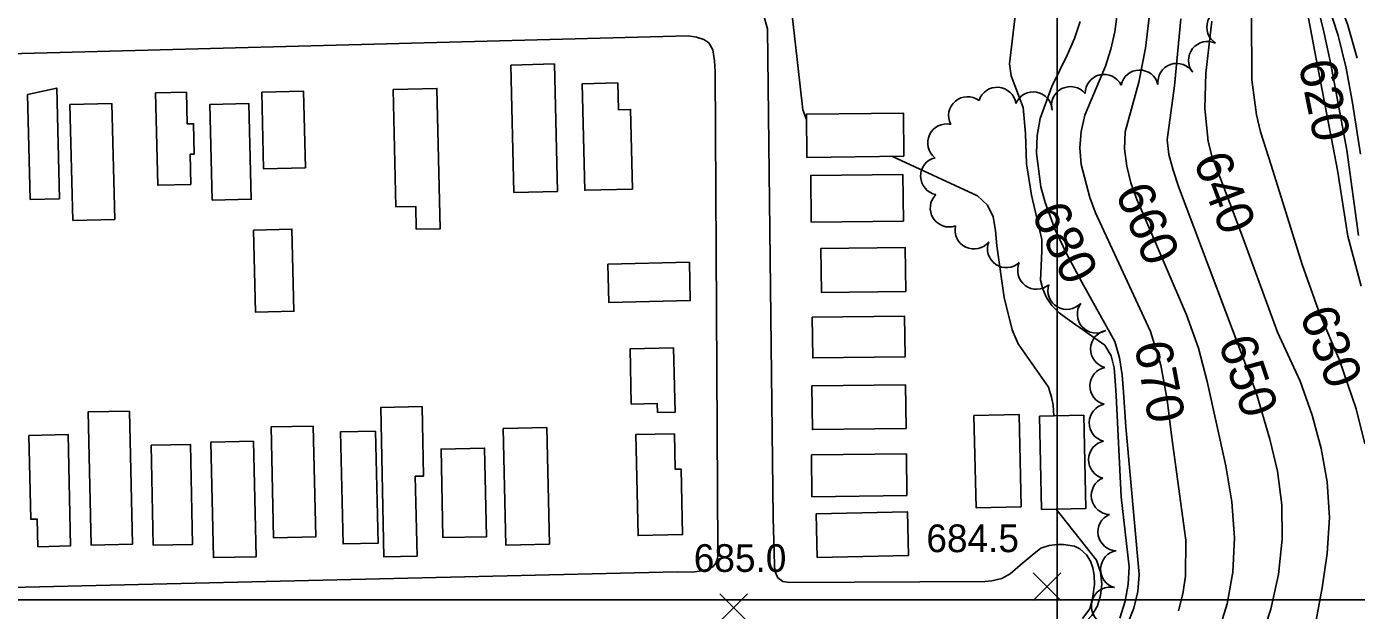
# Model space of a CAD drawing. Extents: x 79600 to 91800, y 75600 to 84400.
# Drawn here: x 87442 to 88162, y 77994 to 78311 of the extents above; entities that cross this region are included whole.
import ezdxf

# ---------------------------------------------------------------- set-up
doc = ezdxf.new("R2010")
doc.units = 0
for name, color, linetype in [('080-090$0$BLDG', 7, 'Continuous'), ('080-090$0$GRID', 7, 'Continuous'), ('080-090$0$INDEX', 7, 'Continuous'), ('080-090$0$INDXLBL', 7, 'Continuous'), ('080-090$0$INTER', 7, 'Continuous'), ('080-090$0$ROAD', 7, 'Continuous'), ('080-090$0$SPOTMARK', 7, 'Continuous'), ('080-090$0$SPOTS', 7, 'Continuous'), ('080-090$0$TREES', 7, 'Continuous')]:
    doc.layers.add(name, color=color, linetype=linetype)

# ---------------------------------------------------------------- blocks, each defined once
blk = doc.blocks.new('080-090$0$SPOTS')
at = {"layer": '080-090$0$SPOTMARK'}
for p, q in [((-0.5, -0.5), (0.5, 0.5)), ((-0.5, 0.5), (0.5, -0.5))]:
    blk.add_line(p, q, dxfattribs=at)

msp = doc.modelspace()

# ---------------------------------------------------------------- linework, layer by layer
at = {"layer": '080-090$0$BLDG'}
for points in [[(87704.05, 78289.8), (87705.7, 78220.78), (87729.22, 78221.34), (87727.57, 78290.36)], [(87443.51, 78216.95), (87442.15, 78273.82), (87457.95, 78277.31), (87459.39, 78217.33)], [(87569.05, 78275.01), (87570.04, 78233.55), (87592.73, 78234.1), (87591.74, 78275.55)], [(87640.16, 78276.56), (87641.69, 78212.96), (87652.5, 78213.21), (87652.79, 78200.79), (87665.75, 78201.1), (87663.93, 78277.13)], [(87761.89, 78280.1), (87762.24, 78265.6), (87768.84, 78265.75), (87769.87, 78222.6), (87744.04, 78221.98), (87742.66, 78279.64)], [(87466.62, 78205.63), (87465.12, 78268.41), (87487.9, 78268.95), (87489.4, 78206.17)], [(87530.62, 78225.09), (87530.23, 78241.46), (87532.52, 78241.52), (87532.13, 78258.01), (87528.65, 78257.92), (87528.24, 78275.05), (87511.52, 78274.65), (87512.71, 78224.66)], [(87542.15, 78216.56), (87540.91, 78268.4), (87562.08, 78268.91), (87563.32, 78217.07)], [(87916.92, 78240.33), (87916.66, 78263.75), (87864.19, 78263.18), (87864.44, 78239.76)], [(87916.65, 78205.13), (87866.75, 78204.58), (87866.48, 78229.86), (87916.38, 78230.4)], [(87564.52, 78200.41), (87565.58, 78155.9), (87586.48, 78156.4), (87585.41, 78200.91)], [(87917.9, 78167.12), (87872.25, 78166.62), (87871.99, 78190.4), (87917.64, 78190.9)], [(87756.55, 78181.89), (87757.05, 78161.14), (87801.23, 78162.19), (87800.73, 78182.94)], [(87917.56, 78131.62), (87867.55, 78131.07), (87867.31, 78153.1), (87917.32, 78153.65)], [(87783.43, 78101.51), (87783.32, 78106.4), (87769.26, 78106.07), (87768.55, 78135.99), (87792.19, 78136.55), (87793.03, 78101.74)], [(87918.12, 78092.83), (87867.36, 78092.28), (87867.1, 78115.94), (87917.86, 78116.5)], [(87653.18, 78023.7), (87652.24, 78067.02), (87656.73, 78067.11), (87655.91, 78104.71), (87633.5, 78104.22), (87635.27, 78023.31)], [(87497.36, 78102.32), (87498.94, 78030.16), (87476.57, 78029.67), (87474.99, 78101.83)], [(87954.9, 78099.9), (87979.31, 78100.43), (87980.4, 78050.46), (87956, 78049.93)], [(87991.52, 78048.95), (88015.48, 78049.48), (88014.38, 78100.06), (87990.41, 78099.53)], [(87442.93, 78089.15), (87443.93, 78043.71), (87447.41, 78043.78), (87447.74, 78028.82), (87465.42, 78029.2), (87464.1, 78089.62)], [(87596.94, 78094.21), (87598.26, 78034.08), (87575.46, 78033.58), (87574.14, 78093.71)], [(87630.73, 78091.43), (87632.06, 78030.71), (87613.07, 78030.29), (87611.74, 78091.02)], [(87699.9, 78092.82), (87723.47, 78093.34), (87724.85, 78030.21), (87701.28, 78029.7)], [(87792.62, 78090.05), (87793.04, 78070.82), (87796.24, 78070.89), (87797.02, 78035.38), (87772.9, 78034.85), (87771.7, 78089.59)], [(87509.06, 78083.78), (87510.24, 78029.56), (87531.58, 78030.03), (87530.4, 78084.24)], [(87564.57, 78086.05), (87565.95, 78023.38), (87542.85, 78022.87), (87541.48, 78085.54)], [(87690.83, 78034.23), (87689.78, 78082.21), (87666.16, 78081.69), (87667.21, 78033.71)], [(87918.57, 78056.47), (87867.13, 78055.9), (87866.89, 78078.53), (87918.33, 78079.09)], [(87869.46, 78046.63), (87918.84, 78047.71), (87919.35, 78024.13), (87869.97, 78023.05)]]:
    msp.add_lwpolyline(points, close=True, dxfattribs=at)
at = {"layer": '080-090$0$GRID'}
for p, q in [((88000, 80000), (88000, 76000)), ((90000, 78000), (85000, 78000))]:
    msp.add_line(p, q, dxfattribs=at)
at = {"layer": '080-090$0$INDEX'}
for points in [[(88164.71, 78170.02), (88157.41, 78197.15), (88151.93, 78232.89), (88139.52, 78296.94), (88134.46, 78323.95)], [(88037.99, 77986.77), (88041.43, 77995.59), (88043.72, 78004.59), (88044.47, 78013.7), (88037.16, 78093.79), (88035.99, 78112.51), (88035.13, 78121.92), (88033.66, 78131.16), (88031.17, 78140.04), (88013.36, 78172.07), (88005.37, 78186.92), (87998.91, 78200.45), (87993.39, 78215.29), (87991.11, 78223.72), (87988.83, 78242.08), (87989.19, 78251.55), (87990.71, 78260.8), (87997.01, 78278.11), (88005.47, 78295.19), (88009.44, 78304.12), (88012.51, 78313.47)], [(88065.74, 77994.15), (88068.13, 78003.29), (88069.49, 78012.82), (88069.7, 78032.35), (88061.99, 78089.2), (88059.64, 78108.47), (88056.22, 78127.16), (88050.58, 78145.37), (88027.56, 78194.96), (88020.78, 78209.66), (88017.59, 78217.95), (88013, 78235.87), (88012.31, 78244.9), (88012.93, 78253.83), (88014.94, 78262.66), (88026.09, 78289.13), (88029.1, 78298.33), (88031.2, 78307.77), (88032.48, 78317.41)], [(88089.61, 77989.65), (88092.11, 77997.78), (88095.23, 78015.05), (88096.01, 78033.6), (88094.64, 78053.06), (88091.36, 78072.62), (88081.2, 78118.4), (88076.47, 78136.34), (88070.11, 78154.47), (88046.98, 78208.33), (88043.2, 78217.02), (88039.97, 78225.89), (88037.63, 78235.05), (88036.47, 78244.36), (88036.8, 78253.59), (88044.28, 78280.47), (88047.85, 78298.85), (88049.97, 78317.25)], [(88109.74, 77976.76), (88115.64, 77995.02), (88119.8, 78013.78), (88121.88, 78032.82), (88121.73, 78051.57), (88119.4, 78069.66), (88115.22, 78087.07), (88107.85, 78112.43), (88065.78, 78224.05), (88062.8, 78232.77), (88060.55, 78241.32), (88059.5, 78249.28), (88063.5, 78278.46), (88066.91, 78314.82)], [(88138.5, 77979.31), (88143.46, 78006.46), (88146.29, 78025.2), (88147.47, 78044.64), (88146.25, 78063.92), (88142.91, 78082.03), (88138.07, 78100.16), (88131.65, 78118.57), (88119.41, 78145.14), (88099.53, 78199.19), (88089.53, 78225.49), (88083.81, 78240.52), (88081.77, 78248.31), (88079.95, 78266.19), (88080.48, 78285.47), (88083.7, 78313.55)], [(88166.66, 78084.55), (88161.9, 78103.59), (88152.84, 78129.86), (88142.31, 78154.74), (88132.68, 78181.63), (88115.85, 78235.47), (88110.17, 78253.57), (88107.88, 78262.85), (88105.36, 78281.7), (88105.29, 78317.8)]]:
    msp.add_lwpolyline(points, dxfattribs=at)
at = {"layer": '080-090$0$INTER'}
for points in [[(88164.29, 78241.51), (88159.9, 78269.32), (88156.53, 78288.05), (88152.22, 78305.85), (88140.91, 78340.86), (88126.74, 78376.98), (88119.86, 78394.88), (88115.85, 78403.11), (88110.99, 78410.52), (88078.85, 78443.01), (88066.82, 78456.63), (88056.22, 78471.23), (88041.94, 78495.2), (88016.56, 78546.37), (88008.78, 78563.43), (87997.88, 78597.92), (87992.13, 78613.11), (87984.67, 78629.2), (87975.52, 78645.17), (87970.28, 78652.66), (87958.21, 78666.13), (87930.55, 78689.56), (87916.43, 78702.15), (87887.53, 78733.76)], [(87898.73, 78733.99), (87912.81, 78718.43), (87954.87, 78682.6), (87968.42, 78670.27), (87973.8, 78664.32), (87982.12, 78652.77), (87992.24, 78633.9), (87999.64, 78617.4), (88006.52, 78599.37), (88016.96, 78562.56), (88023.68, 78545.47), (88044.02, 78504.42), (88053.18, 78487.5), (88063.13, 78470.85), (88068.46, 78462.79), (88080.85, 78447.93), (88102.16, 78427.99), (88108.81, 78421.2), (88114.69, 78413.88), (88119.55, 78405.82), (88147.34, 78337.86), (88157.27, 78311.95), (88162.42, 78293.59)], [(87864.22, 78260.36), (87862.21, 78265.47), (87855.39, 78326.49), (87854.54, 78331.3), (87853.15, 78335.06), (87850.64, 78338.05), (87846.35, 78340.68), (87839.95, 78343.19), (87825.41, 78347.07), (87819.66, 78347.87), (87814.78, 78347.53), (87804.24, 78342.51), (87797.65, 78338.91), (87790.06, 78336.29), (87781.53, 78335.72), (87772.52, 78336.98), (87763.65, 78339.59), (87755.44, 78343.09), (87748.09, 78347.22), (87728.28, 78364.65), (87724.89, 78367.17), (87721.51, 78368.6), (87703.41, 78367.21)], [(88033.92, 77990.09), (88036.75, 77999.22), (88038.51, 78008.53), (88038.89, 78017.89), (88034.57, 78055.77), (88031.88, 78110.74), (88031.43, 78118.6), (88030.8, 78125.79), (88029.24, 78132.27), (88025.84, 78138.01), (88006.4, 78151.57), (88001.08, 78155.52), (87997.15, 78159.51), (87994.28, 78163.75), (87992.22, 78168.39), (87990.96, 78173.31), (87991.66, 78188.9), (87991.58, 78195.18), (87985.99, 78219.3), (87983.44, 78236.35), (87982.86, 78252.64), (87981.58, 78266.86), (87975, 78283.89), (87974.19, 78290.38), (87980.67, 78345.62)], [(88163.26, 78197.42), (88156.97, 78243.59), (88148.2, 78290.31), (88144.52, 78307.81), (88140.26, 78325.1)], [(87998.24, 78099.71), (87997.83, 78105.46), (87996.98, 78109.83), (87995.32, 78115.22), (87978.9, 78138.73), (87975.51, 78146.28), (87971.19, 78163.87), (87967.34, 78191.79), (87966.63, 78200.13), (87965.28, 78207.54), (87962.22, 78213.83), (87956.74, 78218.9), (87910.71, 78240.27)], [(87958.51, 77966.59), (87981.25, 77971.83), (87990.39, 77974.53), (88007.52, 77982.2), (88014.16, 77986.78), (88018.84, 77991.62), (88021.8, 77996.79), (88023.46, 78002.4), (88024.1, 78008.52), (88023.48, 78014.96), (88021.21, 78021.47), (87999.39, 78049.12)]]:
    msp.add_lwpolyline(points, dxfattribs=at)
at = {"layer": '080-090$0$ROAD'}
for p, q in [((87842.97, 78309.48), (87840.64, 78317.76)), ((87232.4, 78290.57), (87800.04, 78305.68)), ((87800.04, 78305.68), (87804.63, 78304.88)), ((87804.63, 78304.88), (87808.51, 78303.68)), ((87846.2, 78044.52), (87842.97, 78309.48)), ((87808.51, 78303.68), (87811.26, 78301.8)), ((87811.26, 78301.8), (87813.41, 78297.99)), ((87813.41, 78297.99), (87814.26, 78292.11)), ((87814.26, 78292.11), (87814.69, 78286.24)), ((87814.69, 78286.24), (87816.09, 78027.18)), ((87846.89, 78018.97), (87846.2, 78044.52)), ((87816.15, 78023.83), (87815.98, 78022.44)), ((87816.09, 78027.18), (87816.15, 78023.83)), ((87986.42, 78024.26), (87979.88, 78018.82)), ((87991.11, 78028.07), (87986.42, 78024.26)), ((87995.61, 78029.5), (87991.11, 78028.07)), ((87999.95, 78029.96), (87995.61, 78029.5)), ((88003.44, 78030.03), (87999.95, 78029.96)), ((88009.42, 78029.06), (88003.44, 78030.03)), ((88012.32, 78027.6), (88009.42, 78029.06)), ((88015.87, 78024.45), (88012.32, 78027.6)), ((88018.03, 78020.91), (88015.87, 78024.45)), ((87810.83, 78016.55), (87807.04, 78015.66)), ((87813.65, 78018.03), (87810.83, 78016.55)), ((87815.09, 78019.95), (87813.65, 78018.03)), ((87815.98, 78022.44), (87815.09, 78019.95)), ((87847.09, 78015.47), (87846.89, 78018.97)), ((87979.88, 78018.82), (87974.48, 78014.06)), ((88019.35, 78017.4), (88018.03, 78020.91)), ((88020.1, 78013.33), (88019.35, 78017.4)), ((87794.19, 78015.11), (86895.11, 77994.34)), ((87802.56, 78015.06), (87794.19, 78015.11)), ((87807.04, 78015.66), (87802.56, 78015.06)), ((87848.55, 78011.95), (87847.09, 78015.47)), ((87851.43, 78009.94), (87848.55, 78011.95)), ((87855.05, 78009.44), (87851.43, 78009.94)), ((87960.71, 78010.04), (87855.05, 78009.44)), ((87964.62, 78010.37), (87960.71, 78010.04)), ((87969.95, 78011.51), (87964.62, 78010.37)), ((87974.48, 78014.06), (87969.95, 78011.51)), ((88020.12, 78008.31), (88020.1, 78013.33)), ((88017.6, 77995.1), (88019.28, 78001.77)), ((88019.28, 78001.77), (88020.12, 78008.31)), ((88013.72, 77989.89), (88017.6, 77995.1))]:
    msp.add_line(p, q, dxfattribs=at)
at = {"layer": '080-090$0$TREES'}
for centre, start, end in [((88091.3, 78310.24), 83.05536, 237.69459), ((88081.41, 78292.33), 64.47971, 219.11895), ((88064.77, 78280.43), 31.99599, 186.63523), ((88025.37, 78274.46), 25.94062, 180.57985), ((88044.62, 78276.85), 13.5561, 168.19534), ((87967.44, 78267.51), 8.31196, 162.95119), ((88007.19, 78267.86), 39.35423, 193.99347), ((87951.42, 78262.37), 52.66744, 207.30667), ((87987.01, 78264.97), 2.2648, 156.90404), ((87940.08, 78247.66), 77.44222, 232.08145), ((87936.26, 78229.63), 103.96356, 258.60279), ((87941.46, 78212.31), 134.82094, 289.46017), ((87954.87, 78200.37), 167.19274, 321.83198), ((87972.46, 78190.28), 158.49089, 313.13012), ((87988.8, 78178.56), 155.61, 310.24923), ((88005.2, 78167.65), 162.44717, 317.08641), ((88021.13, 78154.83), 145.28695, 299.92618), ((88028.31, 78135.91), 101.60146, 256.24069), ((88027.93, 78115.91), 101.60146, 256.24069), ((88027.55, 78095.92), 101.60146, 256.24069), ((88027.18, 78075.92), 101.60146, 256.24069), ((88028.72, 78056.52), 112.85448, 267.49372), ((88032.34, 78036.87), 113.38246, 268.02169), ((88033.74, 78016.53), 99.84788, 254.48712), ((88028.72, 77996.66), 77.15525, 231.79448)]:
    msp.add_arc(centre, 10.25, start, end, dxfattribs=at)

# ---------------------------------------------------------------- block references
at = {"layer": '080-090$0$SPOTMARK', "xscale": 15, "yscale": 15}
for p in [(87994.44, 78007.11), (87824.78, 77995.8)]:
    msp.add_blockref('080-090$0$SPOTS', p, dxfattribs=at)

# ---------------------------------------------------------------- texts
at = {"layer": '080-090$0$INDXLBL'}
for s, rotation, p in [('620', 281.42476, (88130.63, 78290.79)), ('640', 290.99464, (88073.53, 78238.13)), ('660', 292.97167, (88031.17, 78220.73)), ('680', 295.51203, (87985.61, 78209.6)), ('630', 291.55541, (88131.03, 78154.55)), ('670', 280.67234, (88041.67, 78138.47)), ('650', 288.44351, (88087.13, 78139.62))]:
    msp.add_text(s, height=20, rotation=rotation, dxfattribs=at).set_placement(p)
at = {"layer": '080-090$0$SPOTS'}
for s, p in [('684.5', (87929.09, 78025.85)), ('685.0', (87803.09, 78015.16))]:
    msp.add_text(s, height=15, dxfattribs=at).set_placement(p)

doc.saveas('drawing.dxf')
